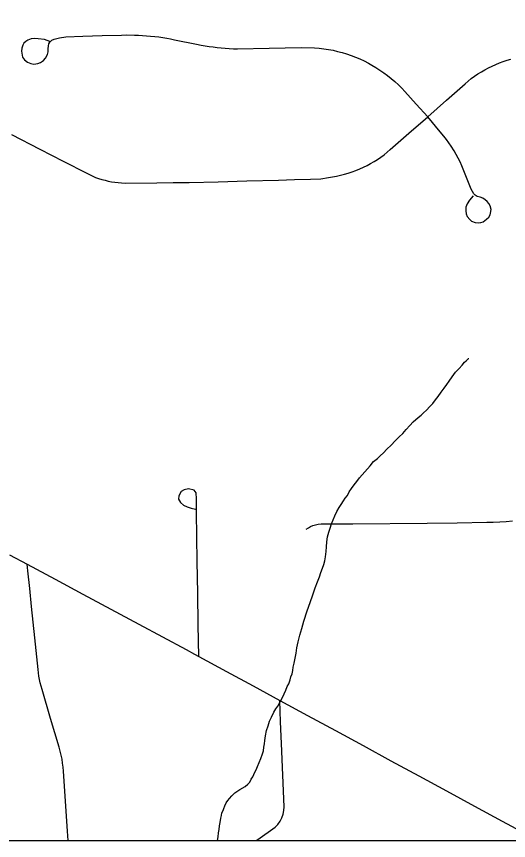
# Model space of a CAD drawing. Extents: x 103424 to 290657, y 38711 to 110967.
# Drawn here: x 214246.5663 to 214246.8078, y 40208.3012 to 40208.7059 of the extents above; entities that cross this region are included whole.
import ezdxf

# ---------------------------------------------------------------- set-up
doc = ezdxf.new("R2010")
doc.units = 0
for name, color, linetype in [('GM_X_Corporation', 7, 'Continuous'), ('GM_X_County_Road', 7, 'Continuous'), ('GM_X_Minor_River', 7, 'Continuous'), ('GM_X_Township_Road', 7, 'Continuous')]:
    doc.layers.add(name, color=color, linetype=linetype)

msp = doc.modelspace()

# ---------------------------------------------------------------- linework, layer by layer
at = {"layer": 'GM_X_Corporation'}
for points in [[(214246.35258, 40213.74302), (214246.35258, 40208.30125), (214253.15258, 40208.30125), (214253.15258, 40215.10125), (214247.88425, 40215.10125), (214247.88593, 40214.68485), (214247.88621, 40214.66416), (214247.8863, 40214.63438), (214247.88525, 40214.01696), (214247.88494, 40213.98106), (214247.88095, 40213.75762), (214247.63273, 40213.75746), (214247.49304, 40213.75527), (214246.50862, 40213.74676)], [(214246.35258, 40208.71735), (214246.35258, 40208.30125), (214247.90914, 40208.30125), (214247.90638, 40208.75597), (214247.62572, 40208.74919), (214246.84831, 40208.72975)]]:
    msp.add_lwpolyline(points, close=True, dxfattribs=at)
at = {"layer": 'GM_X_County_Road'}
msp.add_lwpolyline([(214246.56289, 40208.44162), (214246.57155, 40208.43696), (214246.58523, 40208.4296), (214246.59891, 40208.42224), (214246.61259, 40208.41489), (214246.62627, 40208.40753), (214246.63788, 40208.40128), (214246.64949, 40208.39504), (214246.65359, 40208.39283), (214246.65572, 40208.39168), (214246.66937, 40208.38427), (214246.68244, 40208.37717), (214246.69551, 40208.37008), (214246.70916, 40208.36267), (214246.72281, 40208.35525), (214246.73646, 40208.34783), (214246.75011, 40208.34042), (214246.76376, 40208.333), (214246.77741, 40208.32559), (214246.79107, 40208.31817), (214246.80471, 40208.31075), (214246.81837, 40208.30334)], dxfattribs=at)
at = {"layer": 'GM_X_Minor_River'}
for points in [[(214246.68462, 40208.33764), (214246.68535, 40208.33955), (214246.68627, 40208.34147), (214246.68699, 40208.34376), (214246.68753, 40208.34529), (214246.68769, 40208.34701), (214246.68804, 40208.34872), (214246.6882, 40208.35044), (214246.68854, 40208.35272), (214246.68907, 40208.3552), (214246.68979, 40208.3575), (214246.69052, 40208.35979), (214246.69143, 40208.3619), (214246.69253, 40208.3642), (214246.69364, 40208.36593), (214246.69457, 40208.36727), (214246.69678, 40208.37149), (214246.6977, 40208.37322), (214246.69842, 40208.37513), (214246.69915, 40208.37685), (214246.69989, 40208.3782), (214246.70026, 40208.37915), (214246.70062, 40208.38011), (214246.70097, 40208.38164), (214246.70152, 40208.38317), (214246.70187, 40208.38469), (214246.70203, 40208.38641), (214246.70257, 40208.38832), (214246.7031, 40208.3908), (214246.70363, 40208.39328), (214246.70396, 40208.39595), (214246.70448, 40208.39881), (214246.70538, 40208.40205), (214246.70627, 40208.4053), (214246.70735, 40208.40893), (214246.70897, 40208.41409), (214246.71043, 40208.41811), (214246.71169, 40208.42193), (214246.71296, 40208.42538), (214246.71405, 40208.42825), (214246.71496, 40208.43073), (214246.71569, 40208.43284), (214246.71641, 40208.43494), (214246.71714, 40208.43685), (214246.71768, 40208.43857), (214246.71803, 40208.44048), (214246.71836, 40208.44315), (214246.71851, 40208.44543), (214246.71866, 40208.44791), (214246.719, 40208.45038), (214246.71953, 40208.45267), (214246.72026, 40208.45459), (214246.72098, 40208.45669), (214246.72171, 40208.45879), (214246.72262, 40208.46071), (214246.72354, 40208.46282), (214246.72465, 40208.46473), (214246.72557, 40208.46627), (214246.72687, 40208.468), (214246.72761, 40208.46935), (214246.72872, 40208.4707), (214246.72964, 40208.47242), (214246.73076, 40208.47415), (214246.73205, 40208.47588), (214246.73335, 40208.47762), (214246.73466, 40208.47935), (214246.73987, 40208.48533), (214246.74155, 40208.48745), (214246.74342, 40208.48881), (214246.74473, 40208.49016), (214246.74641, 40208.49171), (214246.74809, 40208.49345), (214246.75015, 40208.49539), (214246.7522, 40208.49751), (214246.75407, 40208.49944), (214246.75594, 40208.50118), (214246.75761, 40208.50311), (214246.75929, 40208.50504), (214246.76097, 40208.50678), (214246.7634, 40208.50891), (214246.7649, 40208.51008), (214246.76602, 40208.51124), (214246.76752, 40208.51259), (214246.7692, 40208.51433), (214246.77069, 40208.51588), (214246.77199, 40208.51761), (214246.77329, 40208.51934), (214246.77478, 40208.52146), (214246.77626, 40208.52338), (214246.77756, 40208.52512), (214246.77868, 40208.52684), (214246.78016, 40208.52896), (214246.78183, 40208.53127), (214246.78351, 40208.53301), (214246.785, 40208.53475), (214246.78612, 40208.53609), (214246.78705, 40208.53687), (214246.78817, 40208.53803), (214246.78836, 40208.53803)], [(214246.66492, 40208.30125), (214246.66526, 40208.3031), (214246.66542, 40208.305), (214246.66577, 40208.30672), (214246.66593, 40208.30843), (214246.66628, 40208.31015), (214246.66663, 40208.31225), (214246.66698, 40208.31358), (214246.66715, 40208.31492), (214246.6677, 40208.31607), (214246.66806, 40208.31702), (214246.66861, 40208.31836), (214246.66916, 40208.3197), (214246.67009, 40208.32086), (214246.67083, 40208.32182), (214246.67195, 40208.32317), (214246.67344, 40208.32472), (214246.67589, 40208.32628), (214246.67852, 40208.32784), (214246.67983, 40208.329), (214246.68076, 40208.32997), (214246.6815, 40208.33131), (214246.68224, 40208.33247), (214246.68279, 40208.33362), (214246.68334, 40208.33477), (214246.68389, 40208.33592), (214246.68462, 40208.33764)]]:
    msp.add_lwpolyline(points, dxfattribs=at)
at = {"layer": 'GM_X_Township_Road'}
for points in [[(214246.58264, 40208.69369), (214246.57995, 40208.6946), (214246.57694, 40208.69501), (214246.57508, 40208.69514), (214246.57351, 40208.69493), (214246.5719, 40208.69431), (214246.57079, 40208.69364), (214246.56986, 40208.69287), (214246.56934, 40208.69175), (214246.56888, 40208.69038), (214246.56864, 40208.68891), (214246.56924, 40208.68586), (214246.57014, 40208.68456), (214246.57162, 40208.68355), (214246.57327, 40208.68278), (214246.57484, 40208.68256), (214246.57672, 40208.68281), (214246.5781, 40208.68332), (214246.57948, 40208.6843), (214246.58058, 40208.68537), (214246.58142, 40208.68723), (214246.58173, 40208.68854), (214246.58186, 40208.69002), (214246.58197, 40208.69147), (214246.5822, 40208.69246), (214246.58269, 40208.69336), (214246.58357, 40208.69424), (214246.58483, 40208.69479), (214246.58737, 40208.69545), (214246.59055, 40208.69599), (214246.59891, 40208.69628), (214246.60836, 40208.69655), (214246.6178, 40208.69682), (214246.62024, 40208.69686), (214246.6242, 40208.69682), (214246.62619, 40208.69674), (214246.62818, 40208.69663), (214246.63014, 40208.69649), (214246.63213, 40208.69631), (214246.6341, 40208.6961), (214246.63607, 40208.69585), (214246.63803, 40208.69557), (214246.64, 40208.69525), (214246.64194, 40208.6949), (214246.6439, 40208.69452), (214246.65456, 40208.69232), (214246.65696, 40208.69185), (214246.65892, 40208.69151), (214246.66089, 40208.69121), (214246.66286, 40208.69093), (214246.66482, 40208.69069), (214246.66679, 40208.69049), (214246.66878, 40208.69031), (214246.67074, 40208.69018), (214246.67273, 40208.69008), (214246.67472, 40208.69001), (214246.69025, 40208.69036), (214246.69818, 40208.69054), (214246.70611, 40208.69072), (214246.71248, 40208.69059), (214246.71478, 40208.69039), (214246.71708, 40208.69011), (214246.71938, 40208.68975), (214246.72165, 40208.68931), (214246.7239, 40208.6888), (214246.72615, 40208.6882), (214246.72835, 40208.68753), (214246.73053, 40208.68677), (214246.73271, 40208.68595), (214246.73484, 40208.68504), (214246.73693, 40208.68407), (214246.73901, 40208.68302), (214246.74074, 40208.68206), (214246.74273, 40208.68088), (214246.74469, 40208.67963), (214246.74659, 40208.67832), (214246.74846, 40208.67693), (214246.75026, 40208.67549), (214246.75201, 40208.67398), (214246.75372, 40208.67241), (214246.75537, 40208.67078), (214246.75696, 40208.6691), (214246.76254, 40208.66291), (214246.76812, 40208.65671)], [(214246.56387, 40208.64788), (214246.57768, 40208.64077), (214246.58921, 40208.63483), (214246.60074, 40208.62889), (214246.60345, 40208.6276), (214246.60499, 40208.62691), (214246.60655, 40208.62638), (214246.60812, 40208.62589), (214246.60973, 40208.62547), (214246.61134, 40208.6251), (214246.61295, 40208.62479), (214246.61458, 40208.62454), (214246.61624, 40208.62434), (214246.61787, 40208.6242), (214246.61969, 40208.62402), (214246.63522, 40208.62422), (214246.64313, 40208.62432), (214246.65104, 40208.62443), (214246.66523, 40208.62479), (214246.67942, 40208.62515), (214246.69495, 40208.62561), (214246.70276, 40208.62584), (214246.71057, 40208.62607), (214246.71559, 40208.62627), (214246.7195, 40208.62684), (214246.72147, 40208.62713), (214246.72341, 40208.62749), (214246.72535, 40208.62792), (214246.72727, 40208.62841), (214246.72916, 40208.62897), (214246.73106, 40208.62959), (214246.73291, 40208.63029), (214246.73476, 40208.63104), (214246.73656, 40208.63186), (214246.73834, 40208.63274), (214246.74009, 40208.63368), (214246.74179, 40208.63468), (214246.74348, 40208.63575), (214246.74511, 40208.63686), (214246.74672, 40208.63804), (214246.74826, 40208.63927), (214246.74978, 40208.64056), (214246.75895, 40208.64863), (214246.76812, 40208.65671), (214246.77731, 40208.66479), (214246.78649, 40208.67286), (214246.78801, 40208.67414), (214246.78955, 40208.67538), (214246.79116, 40208.67655), (214246.79279, 40208.67767), (214246.79447, 40208.67874), (214246.79618, 40208.67974), (214246.79794, 40208.68068), (214246.79971, 40208.68156), (214246.80151, 40208.68238), (214246.80336, 40208.68313), (214246.80521, 40208.68382), (214246.8071, 40208.68445), (214246.809, 40208.68501)], [(214246.79046, 40208.61792), (214246.78869, 40208.61573), (214246.7875, 40208.61393), (214246.78687, 40208.61228), (214246.7868, 40208.6104), (214246.78699, 40208.60892), (214246.78758, 40208.60766), (214246.78874, 40208.60615), (214246.78971, 40208.60542), (214246.79136, 40208.60467), (214246.79286, 40208.60455), (214246.7942, 40208.60471), (214246.79535, 40208.60514), (214246.79703, 40208.60633), (214246.79807, 40208.60739), (214246.79874, 40208.60853), (214246.79898, 40208.60936), (214246.79921, 40208.61121), (214246.79878, 40208.61287), (214246.79819, 40208.61401), (214246.7974, 40208.615), (214246.7964, 40208.61594), (214246.79515, 40208.61665), (214246.79397, 40208.61713), (214246.79239, 40208.61752), (214246.79136, 40208.61812), (214246.79072, 40208.61881), (214246.78942, 40208.62104), (214246.78595, 40208.63017), (214246.78491, 40208.63264), (214246.78404, 40208.63455), (214246.78312, 40208.63639), (214246.78214, 40208.63818), (214246.78116, 40208.63996), (214246.77966, 40208.64227), (214246.77851, 40208.64394), (214246.77741, 40208.64544), (214246.77603, 40208.64711), (214246.7743, 40208.64924), (214246.76812, 40208.65671)], [(214246.65572, 40208.39168), (214246.65548, 40208.40721), (214246.65523, 40208.42274), (214246.65499, 40208.43827), (214246.6548, 40208.4504), (214246.65462, 40208.46252), (214246.65466, 40208.46539), (214246.65462, 40208.46904), (214246.65449, 40208.47192), (214246.65346, 40208.47324), (214246.65077, 40208.47393), (214246.64859, 40208.47354), (214246.64705, 40208.4726), (214246.64594, 40208.47047), (214246.64586, 40208.4688), (214246.64671, 40208.46726), (214246.64821, 40208.46594), (214246.65013, 40208.46508), (214246.65205, 40208.46453), (214246.65415, 40208.46389)], [(214246.70853, 40208.45412), (214246.70961, 40208.45486), (214246.71058, 40208.45543), (214246.71178, 40208.45595), (214246.71304, 40208.45629), (214246.71441, 40208.45657), (214246.7159, 40208.45673), (214246.73143, 40208.45677), (214246.76785, 40208.45709), (214246.78252, 40208.45733), (214246.79719, 40208.45758), (214246.80034, 40208.45764), (214246.8035, 40208.45776), (214246.80665, 40208.45794), (214246.8098, 40208.45818)], [(214246.59166, 40208.30125), (214246.59135, 40208.30588), (214246.59034, 40208.32059), (214246.58934, 40208.3353), (214246.58918, 40208.33729), (214246.58892, 40208.33928), (214246.58861, 40208.34125), (214246.58821, 40208.34322), (214246.58773, 40208.34516), (214246.58721, 40208.34709), (214246.583, 40208.36122), (214246.57879, 40208.37535), (214246.57834, 40208.37698), (214246.57794, 40208.37863), (214246.57759, 40208.38028), (214246.57728, 40208.38195), (214246.57702, 40208.38362), (214246.57683, 40208.38531), (214246.57525, 40208.40077), (214246.57367, 40208.41622), (214246.57278, 40208.42498), (214246.57188, 40208.43375), (214246.57155, 40208.43696)], [(214246.68395, 40208.30125), (214246.68472, 40208.30181), (214246.69318, 40208.30788), (214246.69453, 40208.30919), (214246.69565, 40208.31069), (214246.69652, 40208.31234), (214246.69716, 40208.31411), (214246.69752, 40208.31594), (214246.69759, 40208.31781), (214246.69697, 40208.33333), (214246.69635, 40208.34886), (214246.69593, 40208.35947), (214246.69551, 40208.37008)]]:
    msp.add_lwpolyline(points, dxfattribs=at)

doc.saveas('drawing.dxf')
